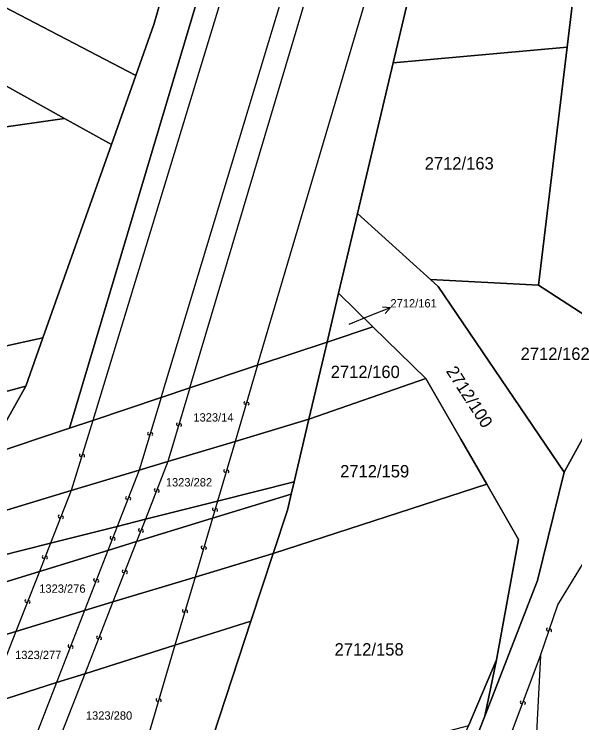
# Model space of a CAD drawing. Extents: x -596024 to -594475, y -1163820 to -1161957.
# Drawn here: x -595598.9 to -595521.9, y -1162826.2 to -1162728.9 of the extents above; entities that cross this region are included whole.
import ezdxf

# ---------------------------------------------------------------- set-up
doc = ezdxf.new("R2010")
doc.units = 0
for name, color, linetype in [('Level 1', 7, 'Continuous'), ('Level 13', 7, 'Continuous'), ('Level 3', 7, 'Continuous'), ('Level 4', 7, 'Continuous'), ('Level 57', 7, 'Continuous'), ('Level 60', 7, 'Continuous')]:
    doc.layers.add(name, color=color, linetype=linetype)

msp = doc.modelspace()

# ---------------------------------------------------------------- linework, layer by layer
at = {"layer": 'Level 1'}
for points in [[(-595544.63, -1162624.77), (-595570.15, -1162714.9), (-595591.29, -1162785.73)], [(-595519.33, -1162702.99), (-595523.01, -1162733.47)], [(-595572.04, -1162703.75), (-595579.74, -1162730.36), (-595582.21, -1162737.33)], [(-595546.9, -1162735.6), (-595544.06, -1162723.59), (-595538.39, -1162703.57)], [(-595582.21, -1162737.33), (-595625.76, -1162714.61), (-595634.09, -1162709), (-595638.27, -1162705.73)], [(-595592, -1162743.23), (-595608.36, -1162734.15), (-595626.25, -1162725.84), (-595637.17, -1162719.16)], [(-595523.01, -1162733.47), (-595546.9, -1162735.6)], [(-595523.01, -1162733.47), (-595526.95, -1162766.14)], [(-595551.78, -1162756.29), (-595546.9, -1162735.6)], [(-595582.21, -1162737.33), (-595585.56, -1162746.81)], [(-595861.64, -1162760.21), (-595745.29, -1162760.53), (-595675.2, -1162755.16), (-595592, -1162743.23)], [(-595585.56, -1162746.81), (-595592, -1162743.23)], [(-595585.56, -1162746.81), (-595594.96, -1162773.33)], [(-595554.39, -1162767.21), (-595551.78, -1162756.29)], [(-595541.75, -1162765.36), (-595551.78, -1162756.29)], [(-595523.39, -1162791.77), (-595540.71, -1162766.32), (-595541.75, -1162765.36)], [(-595526.95, -1162766.14), (-595541.75, -1162765.36)], [(-595526.95, -1162766.14), (-595513.92, -1162774.56)], [(-595555.95, -1162773.94), (-595554.39, -1162767.21)], [(-595554.39, -1162767.21), (-595549.65, -1162771.84)], [(-595555.95, -1162773.94), (-595549.65, -1162771.84)], [(-595549.65, -1162771.84), (-595542.41, -1162778.91)], [(-595594.96, -1162773.33), (-595669.58, -1162789.78), (-595742.02, -1162797.04), (-595868.04, -1162792.12)], [(-595594.96, -1162773.33), (-595597.31, -1162779.97)], [(-595565.48, -1162777.12), (-595555.95, -1162773.94)], [(-595558.45, -1162784.52), (-595555.95, -1162773.94)], [(-595523.39, -1162791.77), (-595513.92, -1162774.56)], [(-595574.78, -1162780.22), (-595565.48, -1162777.12)], [(-595542.41, -1162778.91), (-595558.45, -1162784.52)], [(-595542.41, -1162778.91), (-595537.61, -1162787.24), (-595534.04, -1162793.44)], [(-595869.12, -1162798.19), (-595740.56, -1162807.41), (-595667.15, -1162798.81), (-595597.31, -1162779.97)], [(-595602.69, -1162789.53), (-595597.31, -1162779.97)], [(-595578.73, -1162781.54), (-595574.78, -1162780.22)], [(-595588.13, -1162784.68), (-595578.73, -1162781.54)], [(-595591.29, -1162785.73), (-595588.13, -1162784.68)], [(-595568.57, -1162787.56), (-595558.45, -1162784.52)], [(-595560.47, -1162793.1), (-595558.45, -1162784.52)], [(-595591.29, -1162785.73), (-595602.69, -1162789.53)], [(-595577.79, -1162790.33), (-595568.57, -1162787.56)], [(-595581.75, -1162791.52), (-595577.79, -1162790.33)], [(-595591.07, -1162794.32), (-595581.75, -1162791.52)], [(-595534.28, -1162825.28), (-595527.06, -1162806.64), (-595523.39, -1162791.77)], [(-595570.99, -1162795.76), (-595560.47, -1162793.1)], [(-595534.04, -1162793.44), (-595563.35, -1162802.94)], [(-595560.88, -1162794.8), (-595560.47, -1162793.1)], [(-595534.04, -1162793.44), (-595529.68, -1162801.05), (-595532.69, -1162817.56)], [(-595608.3, -1162799.5), (-595591.07, -1162794.32)], [(-595560.88, -1162794.8), (-595571.69, -1162798.12)], [(-595563.35, -1162802.94), (-595561.4, -1162797.02), (-595560.88, -1162794.8)], [(-595580.9, -1162798.26), (-595570.99, -1162795.76)], [(-595584.75, -1162799.23), (-595580.9, -1162798.26)], [(-595571.69, -1162798.12), (-595582.1, -1162801.32)], [(-595593.92, -1162801.54), (-595584.75, -1162799.23)], [(-595612.04, -1162806.12), (-595593.92, -1162801.54)], [(-595582.1, -1162801.32), (-595586.03, -1162802.53)], [(-595586.03, -1162802.53), (-595595.45, -1162805.43)], [(-595574.08, -1162806.19), (-595563.35, -1162802.94)], [(-595566.41, -1162812.25), (-595563.35, -1162802.94)], [(-595595.45, -1162805.43), (-595615.04, -1162811.45)], [(-595585.34, -1162809.6), (-595574.08, -1162806.19)], [(-595589.24, -1162810.78), (-595585.34, -1162809.6)], [(-595598.69, -1162813.65), (-595589.24, -1162810.78)], [(-595566.41, -1162812.25), (-595576.85, -1162815.55)], [(-595571.59, -1162828.02), (-595566.41, -1162812.25)], [(-595619.9, -1162820.09), (-595598.69, -1162813.65)], [(-595576.85, -1162815.55), (-595589.19, -1162819.45)], [(-595536.54, -1162826.61), (-595532.69, -1162817.56)], [(-595532.69, -1162817.56), (-595534.28, -1162825.28)], [(-595589.19, -1162819.45), (-595593.09, -1162820.68)], [(-595593.09, -1162820.68), (-595602.65, -1162823.71)], [(-595535.08, -1162827.26), (-595534.28, -1162825.28)]]:
    msp.add_lwpolyline(points, dxfattribs=at)
at = {"layer": 'Level 13'}
for centre, start, end in [((-595567.196, -1162782.287), 110.67074, 343.26074), ((-595566.844, -1162782.394), 290.88519, 162.98319), ((-595576.456, -1162785.217), 110.57869, 343.16869), ((-595576.104, -1162785.324), 290.79315, 162.89114), ((-595580.416, -1162786.476), 110.32219, 342.91219), ((-595580.064, -1162786.585), 290.53664, 162.63464), ((-595589.776, -1162789.446), 110.19766, 342.78766), ((-595589.424, -1162789.555), 290.41211, 162.51011), ((-595569.956, -1162791.607), 110.71579, 343.30579), ((-595569.604, -1162791.714), 290.93025, 163.02824), ((-595579.511, -1162794.232), 105.74408, 338.33408), ((-595579.169, -1162794.369), 285.95854, 158.05653), ((-595583.421, -1162795.313), 105.89701, 338.48701), ((-595583.079, -1162795.448), 286.11147, 158.20947), ((-595571.516, -1162796.887), 110.63739, 343.22739), ((-595571.164, -1162796.994), 290.85184, 162.94984), ((-595592.671, -1162797.862), 105.6173, 338.2073), ((-595592.329, -1162797.999), 285.83176, 157.92976), ((-595581.671, -1162799.722), 105.74531, 338.33531), ((-595581.329, -1162799.859), 285.95976, 158.05776), ((-595585.561, -1162800.813), 105.95806, 338.54806), ((-595585.219, -1162800.948), 286.17252, 158.27051), ((-595573.056, -1162802.107), 110.66117, 343.25117), ((-595572.704, -1162802.214), 290.87563, 162.97362), ((-595594.861, -1162803.412), 105.68776, 338.27776), ((-595594.519, -1162803.549), 285.90222, 158.00021), ((-595583.891, -1162805.392), 105.78766, 338.37766), ((-595583.549, -1162805.529), 286.00211, 158.10011), ((-595587.811, -1162806.593), 105.89772, 338.48772), ((-595587.469, -1162806.728), 286.11218, 158.21017), ((-595597.241, -1162809.472), 105.64587, 338.23587), ((-595596.899, -1162809.609), 285.86033, 157.95833), ((-595575.636, -1162810.817), 110.67268, 343.26268), ((-595575.284, -1162810.924), 290.88713, 162.98513), ((-595525.654, -1162813.398), 108.37003, 340.46803), ((-595525.306, -1162813.521), 288.15557, 160.74558), ((-595587.431, -1162814.452), 105.80959, 338.39959), ((-595587.089, -1162814.589), 286.02405, 158.12204), ((-595591.331, -1162815.663), 105.90777, 338.49777), ((-595590.989, -1162815.798), 286.12223, 158.22023), ((-595579.246, -1162823.037), 110.71733, 343.30733), ((-595578.894, -1162823.144), 290.93178, 163.02978), ((-595529.262, -1162823.354), 106.92319, 339.02118), ((-595528.918, -1162823.485), 286.70873, 159.29873)]:
    msp.add_arc(centre, 0.184, start, end, dxfattribs=at)
at = {"layer": 'Level 3'}
for points in [[(-595541.79, -1162624.76), (-595565.96, -1162711.97), (-595588.13, -1162784.68)], [(-595578.73, -1162781.54), (-595559.45, -1162717.83), (-595533.52, -1162624.74)], [(-595574.78, -1162780.22), (-595556.45, -1162718.63), (-595530.32, -1162624.73)], [(-595565.48, -1162777.12), (-595549.23, -1162722.13), (-595522, -1162624.7)], [(-595565.48, -1162777.12), (-595568.57, -1162787.56)], [(-595574.78, -1162780.22), (-595577.79, -1162790.33)], [(-595578.73, -1162781.54), (-595581.75, -1162791.52)], [(-595588.13, -1162784.68), (-595591.07, -1162794.32)], [(-595568.57, -1162787.56), (-595570.99, -1162795.76)], [(-595577.79, -1162790.33), (-595580.9, -1162798.26)], [(-595581.75, -1162791.52), (-595584.75, -1162799.23)], [(-595591.07, -1162794.32), (-595593.92, -1162801.54)], [(-595570.99, -1162795.76), (-595571.69, -1162798.12)], [(-595580.9, -1162798.26), (-595582.1, -1162801.32)], [(-595571.69, -1162798.12), (-595574.08, -1162806.19)], [(-595584.75, -1162799.23), (-595586.03, -1162802.53)], [(-595593.92, -1162801.54), (-595595.45, -1162805.43)], [(-595582.1, -1162801.32), (-595585.34, -1162809.6)], [(-595586.03, -1162802.53), (-595589.24, -1162810.78)], [(-595526.67, -1162816.93), (-595524.28, -1162809.99), (-595520.75, -1162804.22)], [(-595595.45, -1162805.43), (-595598.69, -1162813.65)], [(-595574.08, -1162806.19), (-595576.85, -1162815.55)], [(-595585.34, -1162809.6), (-595589.19, -1162819.45)], [(-595589.24, -1162810.78), (-595593.09, -1162820.68)], [(-595598.69, -1162813.65), (-595602.65, -1162823.71)], [(-595576.85, -1162815.55), (-595581.3, -1162830.63)], [(-595531.51, -1162829.91), (-595526.67, -1162816.93)], [(-595526.67, -1162816.93), (-595527.29, -1162829.34), (-595521.65, -1162891.81), (-595520.04, -1162919.04)], [(-595589.19, -1162819.45), (-595595, -1162834.3)], [(-595593.09, -1162820.68), (-595598.77, -1162835.31)]]:
    msp.add_lwpolyline(points, dxfattribs=at)
at = {"layer": 'Level 57'}
for p, q in [((-595550.034, -1162770.298), (-595547.25, -1162769.18)), ((-595552.93, -1162771.46), (-595550.034, -1162770.298))]:
    msp.add_line(p, q, dxfattribs=at)
msp.add_lwpolyline([(-595548.364, -1162769.089), (-595547.25, -1162769.18), (-595547.992, -1162770.017)], dxfattribs=at)
at = {"layer": 'Level 60'}
for points in [[(-595504.83, -1162582.88), (-595501.95, -1162572.37), (-595478.46, -1162491.39), (-595471.74, -1162467.55), (-595469.27, -1162467.89), (-595504.97, -1162761.74), (-595511.22, -1162769.69), (-595513.92, -1162774.56), (-595526.95, -1162766.14), (-595523.01, -1162733.47), (-595519.33, -1162702.99), (-595518.62, -1162697.17), (-595517.46, -1162687.53), (-595516.22, -1162677.27), (-595514.23, -1162660.73), (-595513.54, -1162655.07), (-595512.84, -1162649.25), (-595511.38, -1162637.17), (-595509.85, -1162624.56), (-595508.27, -1162611.41)], [(-595552.79, -1162637.17), (-595549.2, -1162624.78), (-595544.63, -1162624.77), (-595570.15, -1162714.9), (-595591.29, -1162785.73), (-595602.69, -1162789.53), (-595597.31, -1162779.97), (-595594.96, -1162773.33), (-595585.56, -1162746.81), (-595582.21, -1162737.33), (-595579.74, -1162730.36), (-595572.04, -1162703.75), (-595570.23, -1162697.49), (-595567.3, -1162687.38), (-595564.36, -1162677.17), (-595559.6, -1162660.72), (-595557.92, -1162654.94), (-595556.22, -1162649.07)], [(-595546.9, -1162735.6), (-595544.06, -1162723.59), (-595538.39, -1162703.57), (-595519.33, -1162702.99), (-595523.01, -1162733.47)], [(-595572.04, -1162703.75), (-595579.74, -1162730.36), (-595582.21, -1162737.33), (-595625.76, -1162714.61), (-595634.09, -1162709), (-595638.27, -1162705.73)], [(-595608.36, -1162734.15), (-595592, -1162743.23), (-595675.2, -1162755.16), (-595745.29, -1162760.53), (-595861.64, -1162760.21), (-595857.15, -1162743.94), (-595853.27, -1162727.55), (-595850.84, -1162720.15), (-595637.17, -1162719.16), (-595626.25, -1162725.84)], [(-595551.78, -1162756.29), (-595546.9, -1162735.6), (-595523.01, -1162733.47), (-595526.95, -1162766.14), (-595541.75, -1162765.36)], [(-595585.56, -1162746.81), (-595594.96, -1162773.33), (-595669.58, -1162789.78), (-595742.02, -1162797.04), (-595868.04, -1162792.12), (-595865.82, -1162779.67), (-595864.56, -1162771.9), (-595861.64, -1162760.21), (-595745.29, -1162760.53), (-595675.2, -1162755.16), (-595592, -1162743.23)], [(-595554.39, -1162767.21), (-595551.78, -1162756.29), (-595541.75, -1162765.36), (-595540.71, -1162766.32), (-595523.39, -1162791.77), (-595527.06, -1162806.64), (-595534.28, -1162825.28), (-595532.69, -1162817.56), (-595529.68, -1162801.05), (-595534.04, -1162793.44), (-595537.61, -1162787.24), (-595542.41, -1162778.91), (-595549.65, -1162771.84)], [(-595523.39, -1162791.77), (-595540.71, -1162766.32), (-595541.75, -1162765.36), (-595526.95, -1162766.14), (-595513.92, -1162774.56)], [(-595555.95, -1162773.94), (-595554.39, -1162767.21), (-595549.65, -1162771.84)], [(-595558.45, -1162784.52), (-595555.95, -1162773.94), (-595549.65, -1162771.84), (-595542.41, -1162778.91)], [(-595594.96, -1162773.33), (-595597.31, -1162779.97), (-595667.15, -1162798.81), (-595740.56, -1162807.41), (-595869.12, -1162798.19), (-595868.04, -1162792.12), (-595742.02, -1162797.04), (-595669.58, -1162789.78)], [(-595555.95, -1162773.94), (-595558.45, -1162784.52), (-595568.57, -1162787.56), (-595577.79, -1162790.33), (-595581.75, -1162791.52), (-595591.07, -1162794.32), (-595608.3, -1162799.5), (-595602.69, -1162789.53), (-595591.29, -1162785.73), (-595588.13, -1162784.68), (-595578.73, -1162781.54), (-595574.78, -1162780.22), (-595565.48, -1162777.12)], [(-595563.35, -1162802.94), (-595561.4, -1162797.02), (-595560.88, -1162794.8), (-595560.47, -1162793.1), (-595558.45, -1162784.52), (-595542.41, -1162778.91), (-595537.61, -1162787.24), (-595534.04, -1162793.44)], [(-595869.12, -1162798.19), (-595740.56, -1162807.41), (-595667.15, -1162798.81), (-595597.31, -1162779.97), (-595602.69, -1162789.53), (-595666.84, -1162808.69), (-595740.7, -1162815.69), (-595870.56, -1162806.22)], [(-595558.45, -1162784.52), (-595560.47, -1162793.1), (-595570.99, -1162795.76), (-595580.9, -1162798.26), (-595584.75, -1162799.23), (-595593.92, -1162801.54), (-595612.04, -1162806.12), (-595608.3, -1162799.5), (-595591.07, -1162794.32), (-595581.75, -1162791.52), (-595577.79, -1162790.33), (-595568.57, -1162787.56)], [(-595560.47, -1162793.1), (-595560.88, -1162794.8), (-595571.69, -1162798.12), (-595582.1, -1162801.32), (-595586.03, -1162802.53), (-595595.45, -1162805.43), (-595615.04, -1162811.45), (-595612.04, -1162806.12), (-595593.92, -1162801.54), (-595584.75, -1162799.23), (-595580.9, -1162798.26), (-595570.99, -1162795.76)], [(-595534.04, -1162793.44), (-595529.68, -1162801.05), (-595532.69, -1162817.56), (-595536.54, -1162826.61), (-595574.38, -1162836.54), (-595571.59, -1162828.02), (-595566.41, -1162812.25), (-595563.35, -1162802.94)], [(-595561.4, -1162797.02), (-595563.35, -1162802.94), (-595574.08, -1162806.19), (-595585.34, -1162809.6), (-595589.24, -1162810.78), (-595598.69, -1162813.65), (-595619.9, -1162820.09), (-595615.04, -1162811.45), (-595595.45, -1162805.43), (-595586.03, -1162802.53), (-595582.1, -1162801.32), (-595571.69, -1162798.12), (-595560.88, -1162794.8)], [(-595636.38, -1162826.18), (-595624, -1162827.37), (-595619.9, -1162820.09), (-595598.69, -1162813.65), (-595589.24, -1162810.78), (-595585.34, -1162809.6), (-595574.08, -1162806.19), (-595563.35, -1162802.94), (-595566.41, -1162812.25), (-595576.85, -1162815.55), (-595589.19, -1162819.45), (-595593.09, -1162820.68), (-595602.65, -1162823.71), (-595629.83, -1162832.31), (-595633.13, -1162833.2)], [(-595629.41, -1162841.27), (-595623.55, -1162838.75), (-595613.46, -1162837.79), (-595611.35, -1162832.22), (-595619.86, -1162831.66), (-595627.33, -1162833), (-595632, -1162835.65), (-595633.13, -1162833.2), (-595629.83, -1162832.31), (-595602.65, -1162823.71), (-595593.09, -1162820.68), (-595589.19, -1162819.45), (-595576.85, -1162815.55), (-595566.41, -1162812.25), (-595571.59, -1162828.02), (-595581.3, -1162830.63), (-595595, -1162834.3), (-595598.77, -1162835.31), (-595601.27, -1162835.98), (-595608.22, -1162837.84), (-595611.34, -1162838.68), (-595630.28, -1162843.77)], [(-595532.69, -1162817.56), (-595534.28, -1162825.28), (-595535.08, -1162827.26), (-595543.11, -1162840.91), (-595554.5, -1162848.69), (-595555.25, -1162848.98), (-595554.3, -1162846.07), (-595549.28, -1162844.47), (-595544.04, -1162837.2), (-595537.71, -1162829.37), (-595536.54, -1162826.61)]]:
    msp.add_lwpolyline(points, close=True, dxfattribs=at)
for points in [[(-595625.76, -1162714.61), (-595582.21, -1162737.33), (-595585.56, -1162746.81), (-595592, -1162743.23), (-595608.36, -1162734.15), (-595626.25, -1162725.84)], [(-595544.06, -1162723.59), (-595546.9, -1162735.6), (-595551.78, -1162756.29), (-595554.39, -1162767.21), (-595555.95, -1162773.94), (-595565.48, -1162777.12), (-595574.78, -1162780.22), (-595578.73, -1162781.54), (-595588.13, -1162784.68), (-595591.29, -1162785.73), (-595570.15, -1162714.9)], [(-595517.66, -1162997.16), (-595519.69, -1162990.12), (-595519.93, -1162988.52), (-595515.96, -1162992.22), (-595520.8, -1162972.23), (-595521.48, -1162971.75), (-595522.19, -1162968.12), (-595523.56, -1162952.96), (-595525.6, -1162891.9), (-595529.19, -1162863.89), (-595530.42, -1162854.29), (-595530.89, -1162850.59), (-595533.1, -1162851.55), (-595534.49, -1162834.47), (-595535.08, -1162827.26), (-595534.28, -1162825.28), (-595527.06, -1162806.64), (-595523.39, -1162791.77), (-595513.92, -1162774.56), (-595511.22, -1162769.69), (-595504.97, -1162761.74), (-595489.37, -1162742.03), (-595477.32, -1162718.69)]]:
    msp.add_lwpolyline(points, dxfattribs=at)

# ---------------------------------------------------------------- texts
at = {"layer": 'Level 4'}
for s, height, p in [('2712/163', 1.7, (-595542.55, -1162750.25)), ('2712/161', 0.1, (-595552.93, -1162771.46)), ('2712/162', 1.7, (-595529.38, -1162776.39)), ('2712/160', 1.7, (-595555.45, -1162778.87)), ('1323/14', 1.14, (-595574.307, -1162784.84)), ('2712/159', 1.7, (-595554.16, -1162792.51)), ('1323/282', 1.14, (-595578.089, -1162793.75)), ('1323/276', 1.14, (-595595.467, -1162808.34)), ('2712/158', 1.7, (-595554.92, -1162816.96)), ('1323/277', 1.14, (-595598.783, -1162817.44)), ('1323/280', 1.14, (-595589.062, -1162825.76))]:
    msp.add_text(s, height=height, dxfattribs=at).set_placement(p)
msp.add_text('2712/100', height=1.7, rotation=302.83254, dxfattribs=at).set_placement((-595539.68, -1162777.92))
at = {"layer": 'Level 57'}
msp.add_text('2712/161', height=1.14, dxfattribs=at).set_placement((-595547.25, -1162769.18))

doc.saveas('drawing.dxf')
